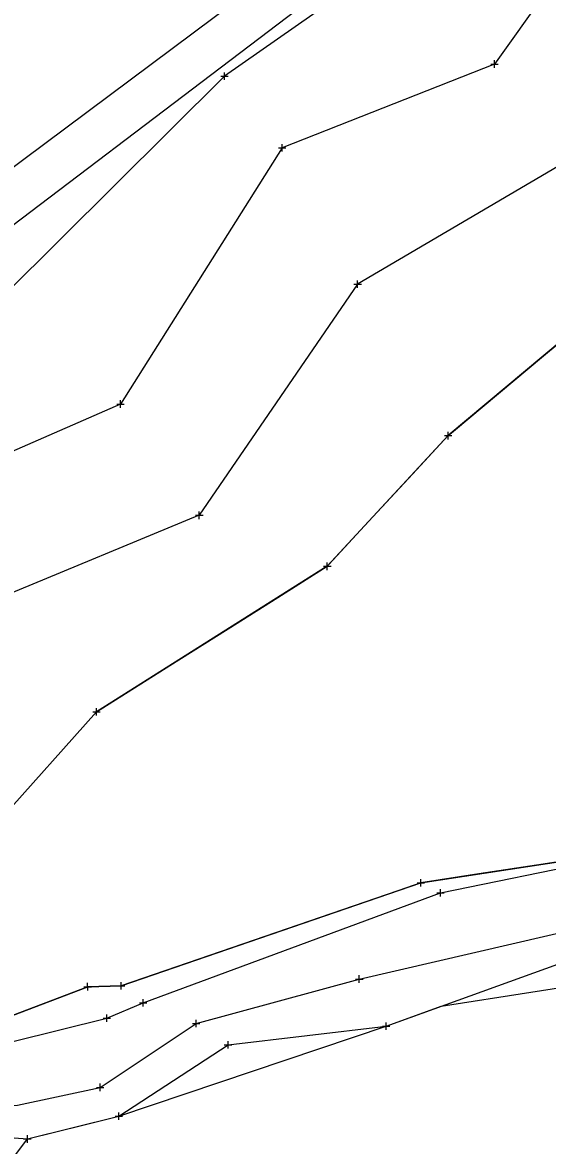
# Model space of a CAD drawing. Extents: x -1 to 1157254, y -1 to 2021979.
# Drawn here: x 1149716.1 to 1149805.7, y 2018979.9 to 2019171.7 of the extents above; entities that cross this region are included whole.
import ezdxf

# ---------------------------------------------------------------- set-up
doc = ezdxf.new("R2010")
doc.units = 0
for name, color, linetype in [('S_BUILDING_ANNOT', 7, 'Continuous'), ('S_CAL_CORNER_ANNOT', 7, 'Continuous'), ('S_CTL_TABLE', 7, 'Continuous'), ('S_DITCHLINE', 7, 'Continuous'), ('S_DRIVEWAY_ANNOT', 7, 'Continuous'), ('S_EDGE_BITUMINOUS_ANNOT', 7, 'Continuous'), ('S_GAS_PUMP_ISLAND_ANNOT', 7, 'Continuous')]:
    doc.layers.add(name, color=color, linetype=linetype)

msp = doc.modelspace()

# ---------------------------------------------------------------- linework, layer by layer
at = {"layer": 'S_BUILDING_ANNOT'}
for p, q in [((1149786.82, 2019023.03), (1149788.09, 2019023.03)), ((1149787.46, 2019022.4), (1149787.46, 2019023.67)), ((1149787.46, 2019023.03), (1149787.46, 2019023.03)), ((1149773.6, 2019007.66), (1149773.6, 2019008.93)), ((1149772.96, 2019008.29), (1149774.24, 2019008.3)), ((1149773.6, 2019008.3), (1149773.6, 2019008.3)), ((1149736.71, 2019003.6), (1149736.71, 2019004.87)), ((1149736.07, 2019004.23), (1149737.34, 2019004.24)), ((1149736.71, 2019004.24), (1149736.71, 2019004.24)), ((1149729.84, 2019001.59), (1149731.11, 2019001.59)), ((1149730.48, 2019000.96), (1149730.48, 2019002.23)), ((1149730.48, 2019001.59), (1149730.48, 2019001.59)), ((1149745.73, 2019000.07), (1149745.73, 2019001.34)), ((1149745.09, 2019000.7), (1149746.36, 2019000.7)), ((1149745.73, 2019000.7), (1149745.73, 2019000.7)), ((1149728.72, 2018989.79), (1149729.99, 2018989.79)), ((1149729.36, 2018989.16), (1149729.36, 2018990.43)), ((1149729.36, 2018989.79), (1149729.36, 2018989.79))]:
    msp.add_line(p, q, dxfattribs=at)
at = {"layer": 'S_CAL_CORNER_ANNOT'}
msp.add_lwpolyline([(1150682.05, 2019865.85), (1150601.54, 2019813.47), (1150510.58, 2019743.97), (1150405.28, 2019665.92), (1150310.69, 2019593.56), (1150188.92, 2019499.64), (1150039.45, 2019388.15), (1149962.15, 2019331.17), (1149944.63, 2019319.08), (1149774.15, 2019191.52), (1149712.73, 2019145.6), (1149665.81, 2019108.74), (1149605.46, 2019057.66), (1149527.46, 2018983.58), (1149450.12, 2018902.93), (1149278.32, 2018738.82), (1149257.2, 2018716.38), (1149237.23, 2018691.25), (1149165.09, 2018617.77), (1149125.26, 2018579.57), (1149069.5, 2018523.84), (1149012.03, 2018473.77), (1148938.88, 2018408.55)], dxfattribs=at)
at = {"layer": 'S_CTL_TABLE'}
for p, q in [((1149796.06, 2019164.58), (1149797.33, 2019164.58)), ((1149796.7, 2019163.94), (1149796.69, 2019165.22)), ((1149796.69, 2019164.58), (1149796.69, 2019164.58)), ((1149749.96, 2019162.51), (1149751.23, 2019162.52)), ((1149750.6, 2019161.88), (1149750.59, 2019163.15)), ((1149750.6, 2019162.52), (1149750.6, 2019162.52)), ((1149760.45, 2019149.64), (1149760.44, 2019150.91)), ((1149759.81, 2019150.27), (1149761.08, 2019150.28)), ((1149760.44, 2019150.27), (1149760.44, 2019150.27)), ((1149773.31, 2019126.35), (1149773.31, 2019127.62)), ((1149772.67, 2019126.98), (1149773.95, 2019126.98)), ((1149773.31, 2019126.98), (1149773.31, 2019126.98)), ((1149732.19, 2019106.51), (1149733.46, 2019106.51)), ((1149732.83, 2019105.88), (1149732.83, 2019107.15)), ((1149732.83, 2019106.51), (1149732.83, 2019106.51)), ((1149788.14, 2019101.11), (1149789.41, 2019101.12)), ((1149788.78, 2019100.48), (1149788.77, 2019101.75)), ((1149788.77, 2019101.11), (1149788.77, 2019101.11)), ((1149745.63, 2019087.51), (1149746.91, 2019087.51)), ((1149746.27, 2019086.87), (1149746.27, 2019088.14)), ((1149746.27, 2019087.51), (1149746.27, 2019087.51)), ((1149767.5, 2019078.8), (1149768.77, 2019078.8)), ((1149768.13, 2019078.16), (1149768.13, 2019079.44)), ((1149768.13, 2019078.8), (1149768.13, 2019078.8)), ((1149728.71, 2019053.3), (1149728.71, 2019054.57)), ((1149728.07, 2019053.94), (1149729.34, 2019053.94)), ((1149728.71, 2019053.94), (1149728.71, 2019053.94)), ((1149783.48, 2019024.73), (1149784.75, 2019024.73)), ((1149784.11, 2019024.09), (1149784.11, 2019025.37)), ((1149784.11, 2019024.73), (1149784.11, 2019024.73)), ((1149726.58, 2019006.98), (1149727.85, 2019006.98)), ((1149727.22, 2019006.35), (1149727.21, 2019007.62)), ((1149727.22, 2019006.98), (1149727.22, 2019006.98)), ((1149732.29, 2019007.12), (1149733.57, 2019007.12)), ((1149732.93, 2019006.49), (1149732.93, 2019007.76)), ((1149732.93, 2019007.12), (1149732.93, 2019007.12)), ((1149778.18, 2018999.6), (1149778.17, 2019000.88)), ((1149777.54, 2019000.24), (1149778.81, 2019000.24)), ((1149778.18, 2019000.24), (1149778.18, 2019000.24)), ((1149750.54, 2018997.07), (1149751.82, 2018997.07)), ((1149751.18, 2018996.44), (1149751.18, 2018997.71)), ((1149751.18, 2018997.07), (1149751.18, 2018997.07)), ((1149732.54, 2018984.25), (1149732.54, 2018985.52)), ((1149731.9, 2018984.88), (1149733.18, 2018984.88)), ((1149732.54, 2018984.88), (1149732.54, 2018984.88)), ((1149716.27, 2018980.98), (1149717.54, 2018980.98)), ((1149716.91, 2018980.34), (1149716.91, 2018981.62)), ((1149716.91, 2018980.98), (1149716.91, 2018980.98))]:
    msp.add_line(p, q, dxfattribs=at)
at = {"layer": 'S_DITCHLINE'}
msp.add_lwpolyline([(1150340.68, 2019612.36), (1149611.97, 2019059.3)], dxfattribs=at)
at = {"layer": 'S_DRIVEWAY_ANNOT'}
for points in [[(1149575.98, 2019036.87), (1149583.64, 2019040.76), (1149595.02, 2019044.05), (1149607.64, 2019037.19), (1149618.4, 2019034.61), (1149624.08, 2019031.76), (1149630.82, 2019031.51), (1149646.69, 2019016.15), (1149662.15, 2019000.04), (1149694.91, 2018986.74), (1149706.25, 2018985.3), (1149712.91, 2018988.62), (1149712.2, 2018986.46), (1149712.56, 2018986.7), (1149715.24, 2018986.76), (1149729.36, 2018989.79), (1149745.73, 2019000.7), (1149773.6, 2019008.3), (1149812.66, 2019017.3), (1149845.6, 2019014.61), (1149875.95, 2019038.2), (1149903.67, 2019061.76)], [(1149586.7, 2019047.47), (1149592.01, 2019047.93), (1149597.5, 2019050.76), (1149614.73, 2019049.47), (1149633.65, 2019039.76), (1149653.5, 2019020.49), (1149673.6, 2019002.64), (1149700.25, 2018997.7), (1149706.36, 2018995.61), (1149730.48, 2019001.59), (1149736.71, 2019004.24), (1149787.46, 2019023.03), (1149814.17, 2019028.49), (1149846.23, 2019022.37), (1149865.45, 2019040.15), (1149866.28, 2019040.71)]]:
    msp.add_lwpolyline(points, dxfattribs=at)
at = {"layer": 'S_EDGE_BITUMINOUS_ANNOT'}
for points in [[(1150098.65, 2019405.78), (1150070.21, 2019379.92), (1150053.34, 2019371.69), (1149964.9, 2019308.97), (1149935.2, 2019276.12), (1149902.7, 2019268.85), (1149887.31, 2019241.19), (1149873.58, 2019235.03), (1149841.75, 2019203.99), (1149814.28, 2019189.26), (1149796.69, 2019164.58), (1149760.44, 2019150.27), (1149732.83, 2019106.51), (1149696.46, 2019090.63), (1149668.72, 2019049.28), (1149655.8, 2019034.53)], [(1150022.94, 2019367.42), (1149964.57, 2019325.71), (1149928.47, 2019292.59), (1149899.27, 2019281.43), (1149874.7, 2019256.95), (1149856.33, 2019243.33), (1149830.41, 2019224.78), (1149802.41, 2019203), (1149780.2, 2019183.24), (1149750.6, 2019162.52), (1149713.11, 2019125.27), (1149684.98, 2019104.2), (1149645.14, 2019067.71), (1149630.42, 2019055.47)], [(1149968.03, 2019283.61), (1149940.63, 2019261.34), (1149911.79, 2019247.93), (1149900.68, 2019212.95), (1149879.13, 2019214.95), (1149854.89, 2019186.12), (1149836.43, 2019168.57), (1149814.68, 2019151.29), (1149773.31, 2019126.98), (1149746.27, 2019087.51), (1149712.47, 2019073.52), (1149689.78, 2019036.22), (1149676.37, 2019017.48)], [(1149974.26, 2019259.77), (1149949.9, 2019245.08), (1149917.88, 2019226.63), (1149909.62, 2019198.25), (1149890.8, 2019191.32), (1149866.3, 2019168.92), (1149845.97, 2019151.63), (1149828.06, 2019133.97), (1149788.77, 2019101.11), (1149768.13, 2019078.8), (1149728.71, 2019053.94), (1149712.29, 2019035.46), (1149701.06, 2019013.07)], [(1149643.05, 2019078.52), (1149624.94, 2019059.73), (1149618.15, 2019052.35), (1149635.67, 2019043.05), (1149654.86, 2019026.09), (1149678.86, 2019007.55), (1149699.22, 2019002.85), (1149713.19, 2019001.63), (1149727.22, 2019006.98), (1149732.93, 2019007.12), (1149784.11, 2019024.73), (1149813.18, 2019029.16), (1149840.69, 2019029.16), (1149857.68, 2019041.81), (1149859.33, 2019042.14)], [(1149602.77, 2019009.8), (1149617.5, 2019018.98), (1149628.28, 2019024.19), (1149646.3, 2019011.87), (1149661.34, 2018996.76), (1149692.64, 2018983.22), (1149705.51, 2018981.85), (1149716.91, 2018980.98), (1149732.54, 2018984.88), (1149751.18, 2018997.07), (1149778.18, 2019000.24), (1149813.64, 2019013.08), (1149846.29, 2019009.39), (1149882.96, 2019036.83), (1149906.61, 2019058.71)]]:
    msp.add_lwpolyline(points, dxfattribs=at)
at = {"layer": 'S_GAS_PUMP_ISLAND_ANNOT'}
for points in [[(1149712.29, 2019035.46), (1149728.71, 2019053.94), (1149742.76, 2019062.8), (1149751.22, 2019068.13), (1149759.67, 2019073.47), (1149768.13, 2019078.8), (1149768.4, 2019079.09), (1149775.19, 2019086.43), (1149781.98, 2019093.77), (1149788.77, 2019101.11), (1149789.71, 2019101.89), (1149797.38, 2019108.31), (1149805.05, 2019114.73), (1149812.72, 2019121.14)], [(1149813.18, 2019029.16), (1149803.87, 2019027.74), (1149793.99, 2019026.24), (1149784.11, 2019024.73), (1149780.2, 2019023.38), (1149770.75, 2019020.13), (1149761.29, 2019016.88), (1149732.93, 2019007.12), (1149727.22, 2019006.98), (1149713.19, 2019001.63)], [(1149522.02, 2018810.4), (1149550.4, 2018836.53), (1149558.25, 2018842.72), (1149566.11, 2018848.91), (1149573.96, 2018855.1), (1149581.82, 2018861.29), (1149603.24, 2018876.71), (1149611.5, 2018882.34), (1149619.77, 2018887.97), (1149628.03, 2018893.59), (1149640.56, 2018902.96), (1149673.82, 2018925.98), (1149687.95, 2018942.37), (1149716.91, 2018980.98), (1149726.6, 2018983.4), (1149732.54, 2018984.88), (1149778.18, 2019000.24), (1149787.56, 2019003.64), (1149833.5, 2019010.84)]]:
    msp.add_lwpolyline(points, dxfattribs=at)

doc.saveas('drawing.dxf')
